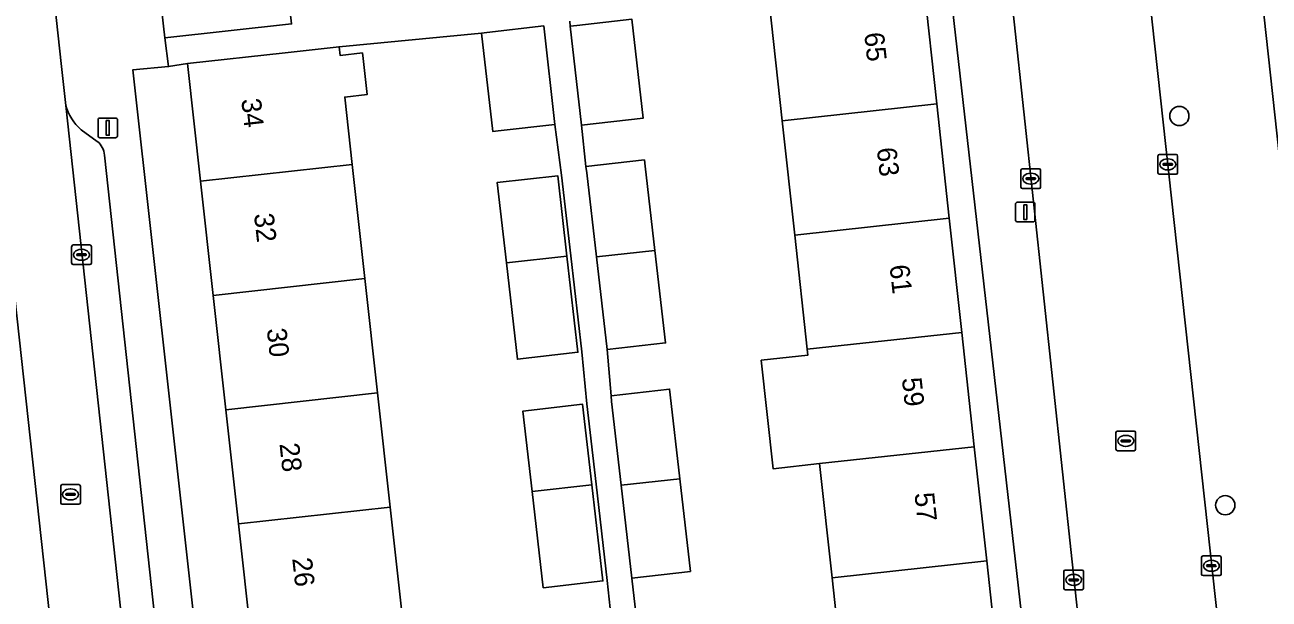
# Model space of a CAD drawing. Extents: x 160023 to 161302, y 384750 to 385707.
# Drawn here: x 161106 to 161169.3, y 385168.7 to 385197.9 of the extents above; entities that cross this region are included whole.
import ezdxf

# ---------------------------------------------------------------- set-up
doc = ezdxf.new("R2010")
doc.units = 0
for name, color, linetype in [('IMGEO_Boom', 7, 'Continuous'), ('IMGEO_Erf', 7, 'Continuous'), ('IMGEO_Groenvoorziening', 7, 'Continuous'), ('IMGEO_Kolk', 7, 'Continuous'), ('IMGEO_Lichtmast', 7, 'Continuous'), ('IMGEO_Pand', 7, 'Continuous'), ('IMGEO_Pand_nummerreeks', 7, 'Continuous'), ('IMGEO_Parkeervlak_open', 7, 'Continuous'), ('IMGEO_Rijbaan_lokaal_open', 7, 'Continuous'), ('IMGEO_Rioolput', 7, 'Continuous'), ('IMGEO_Voetpad_open', 7, 'Continuous')]:
    doc.layers.add(name, color=color, linetype=linetype)

msp = doc.modelspace()

# ---------------------------------------------------------------- linework, layer by layer
at = {"layer": 'IMGEO_Boom'}
for centre in [(161164.737, 385193.272), (161167.071, 385173.488)]:
    msp.add_circle(centre, 0.489, dxfattribs=at)
at = {"layer": 'IMGEO_Erf'}
for points in [[(161156.773, 385167.335), (161153.043, 385200.08), (161151.728, 385200.025), (161151.741, 385199.932), (161152.401, 385193.884), (161153.036, 385188.077), (161153.67, 385182.271), (161154.304, 385176.464), (161154.938, 385170.658), (161155.572, 385164.852), (161156.206, 385159.045), (161156.84, 385153.239), (161157.474, 385147.432), (161158.109, 385141.626), (161158.743, 385135.819), (161159.403, 385129.773), (161160.863, 385129.933)], [(161118.182, 385160.928), (161117.537, 385166.733), (161116.892, 385172.538), (161116.248, 385178.343), (161115.603, 385184.149), (161114.958, 385189.954), (161114.294, 385195.932), (161113.335, 385195.783), (161111.524, 385195.624), (161119.319, 385125.617), (161122.07, 385125.923), (161121.406, 385131.901), (161120.761, 385137.706), (161120.116, 385143.512), (161119.472, 385149.317), (161118.827, 385155.122)], [(161130.513, 385185.805), (161130.044, 385189.884), (161133.123, 385190.238), (161133.593, 385186.148), (161134.155, 385181.26), (161131.076, 385180.906)], [(161131.825, 385174.194), (161131.356, 385178.274), (161134.39, 385178.623), (161134.86, 385174.531), (161135.422, 385169.645), (161132.388, 385169.297)]]:
    msp.add_lwpolyline(points, close=True, dxfattribs=at)
for points in [[(161147.711, 385163.993), (161147.077, 385169.799), (161146.443, 385175.605), (161144.075, 385175.346), (161143.473, 385180.856), (161145.841, 385181.115), (161145.809, 385181.412), (161145.175, 385187.218), (161144.541, 385193.025), (161143.88, 385199.074)], [(161133.736, 385198.094), (161133.766, 385197.833), (161134.096, 385197.871), (161136.901, 385198.192), (161137.476, 385193.164), (161134.341, 385192.805), (161134.563, 385190.699), (161137.538, 385191.041), (161137.575, 385190.718), (161138.066, 385186.441), (161138.606, 385181.74), (161135.632, 385181.399), (161135.835, 385179.053), (161138.81, 385179.395), (161138.843, 385179.105), (161139.334, 385174.828), (161139.874, 385170.127), (161136.9, 385169.786), (161137.172, 385167.42)], [(161135.889, 385167.284), (161135.637, 385169.67), (161135.075, 385174.555), (161134.605, 385178.648), (161134.347, 385181.282), (161133.785, 385186.169), (161133.315, 385190.26), (161132.984, 385192.847), (161130.092, 385192.516), (161129.825, 385192.485), (161129.252, 385197.489), (161122.009, 385196.789), (161122.058, 385196.351), (161123.193, 385196.477), (161123.225, 385196.186), (161123.428, 385194.361), (161122.293, 385194.234), (161122.673, 385190.81), (161123.318, 385185.006), (161123.963, 385179.199), (161124.608, 385173.394), (161125.252, 385167.59)]]:
    msp.add_lwpolyline(points, dxfattribs=at)
at = {"layer": 'IMGEO_Groenvoorziening'}
msp.add_lwpolyline([(161179.96, 385143.587), (161181.164, 385143.719), (161180.341, 385151.25), (161179.13, 385151.118), (161178.872, 385153.484), (161180.082, 385153.616), (161179.96, 385154.734), (161178.77, 385154.604), (161172.22, 385214.554), (161167.411, 385213.995), (161168.925, 385199.402), (161181.958, 385080.115), (161202.85, 385082.416), (161201.592, 385093.859), (161198.136, 385093.479), (161195.193, 385093.157), (161196.183, 385084.097), (161186.574, 385083.047)], close=True, dxfattribs=at)
at = {"layer": 'IMGEO_Kolk'}
for p, q in [((161163.648, 385190.385), (161163.648, 385191.237)), ((161163.723, 385191.311), (161164.575, 385191.311)), ((161164.136, 385191.091), (161164.161, 385191.091)), ((161164.649, 385191.237), (161164.649, 385190.385)), ((161156.682, 385189.66), (161156.682, 385190.512)), ((161156.757, 385190.586), (161157.609, 385190.586)), ((161157.17, 385190.366), (161157.195, 385190.366)), ((161157.683, 385190.512), (161157.683, 385189.66)), ((161164.575, 385190.311), (161163.723, 385190.311)), ((161163.907, 385190.805), (161163.907, 385190.817)), ((161164.345, 385190.768), (161163.947, 385190.768)), ((161163.95, 385190.854), (161164.348, 385190.854)), ((161164.159, 385190.531), (161164.134, 385190.531)), ((161164.391, 385190.817), (161164.391, 385190.805)), ((161156.941, 385190.08), (161156.941, 385190.092)), ((161157.379, 385190.043), (161156.981, 385190.043)), ((161156.984, 385190.129), (161157.382, 385190.129)), ((161157.193, 385189.806), (161157.168, 385189.806)), ((161157.425, 385190.092), (161157.425, 385190.08)), ((161157.609, 385189.586), (161156.757, 385189.586)), ((161108.408, 385185.79), (161108.408, 385186.642)), ((161108.483, 385186.716), (161109.335, 385186.716)), ((161108.896, 385186.496), (161108.921, 385186.496)), ((161109.409, 385186.642), (161109.409, 385185.79)), ((161108.667, 385186.21), (161108.667, 385186.222)), ((161109.105, 385186.173), (161108.707, 385186.173)), ((161108.71, 385186.259), (161109.108, 385186.259)), ((161108.919, 385185.936), (161108.894, 385185.936)), ((161109.151, 385186.222), (161109.151, 385186.21)), ((161109.335, 385185.716), (161108.483, 385185.716)), ((161165.865, 385169.984), (161165.865, 385170.836)), ((161165.94, 385170.91), (161166.792, 385170.91)), ((161166.353, 385170.69), (161166.378, 385170.69)), ((161166.866, 385170.836), (161166.866, 385169.984)), ((161158.863, 385169.268), (161158.863, 385170.12)), ((161158.938, 385170.194), (161159.79, 385170.194)), ((161159.864, 385170.12), (161159.864, 385169.268)), ((161166.124, 385170.404), (161166.124, 385170.416)), ((161166.562, 385170.367), (161166.164, 385170.367)), ((161166.167, 385170.453), (161166.565, 385170.453)), ((161166.376, 385170.13), (161166.351, 385170.13)), ((161166.608, 385170.416), (161166.608, 385170.404)), ((161159.122, 385169.688), (161159.122, 385169.7)), ((161159.56, 385169.651), (161159.162, 385169.651)), ((161159.165, 385169.737), (161159.563, 385169.737)), ((161159.374, 385169.414), (161159.349, 385169.414)), ((161159.351, 385169.974), (161159.376, 385169.974)), ((161159.606, 385169.7), (161159.606, 385169.688)), ((161166.792, 385169.91), (161165.94, 385169.91)), ((161159.79, 385169.194), (161158.938, 385169.194))]:
    msp.add_line(p, q, dxfattribs=at)
for points in [[(161163.648, 385190.385), (161163.648, 385191.237)], [(161163.723, 385191.311), (161164.575, 385191.311)], [(161164.649, 385191.237), (161164.649, 385190.385)], [(161156.682, 385189.66), (161156.682, 385190.512)], [(161156.757, 385190.586), (161157.609, 385190.586)], [(161157.683, 385190.512), (161157.683, 385189.66)], [(161164.575, 385190.311), (161163.723, 385190.311)], [(161157.609, 385189.586), (161156.757, 385189.586)], [(161108.408, 385185.79), (161108.408, 385186.642)], [(161108.483, 385186.716), (161109.335, 385186.716)], [(161109.409, 385186.642), (161109.409, 385185.79)], [(161109.335, 385185.716), (161108.483, 385185.716)], [(161165.865, 385169.984), (161165.865, 385170.836)], [(161165.94, 385170.91), (161166.792, 385170.91)], [(161166.866, 385170.836), (161166.866, 385169.984)], [(161158.863, 385169.268), (161158.863, 385170.12)], [(161158.938, 385170.194), (161159.79, 385170.194)], [(161159.864, 385170.12), (161159.864, 385169.268)], [(161166.792, 385169.91), (161165.94, 385169.91)], [(161159.79, 385169.194), (161158.938, 385169.194)]]:
    msp.add_lwpolyline(points, dxfattribs=at)
for centre, radius, start, end in [((161163.725, 385191.235), 0.0765, 91.55205, 178.44795), ((161163.725, 385191.235), 0.0765, 91.55205, 178.44795), ((161164.352, 385190.816), 0.0386, 1.73085, 96.63898), ((161164.573, 385191.235), 0.0765, 1.55205, 88.44795), ((161164.573, 385191.235), 0.0765, 1.55205, 88.44795), ((161156.759, 385190.51), 0.0765, 91.55205, 178.44795), ((161156.759, 385190.51), 0.0765, 91.55205, 178.44795), ((161157.607, 385190.51), 0.0765, 1.55205, 88.44795), ((161157.607, 385190.51), 0.0765, 1.55205, 88.44795), ((161163.725, 385190.387), 0.0765, 181.55205, 268.44795), ((161163.725, 385190.387), 0.0765, 181.55205, 268.44795), ((161163.947, 385190.814), 0.0403, 85.87752, 175.75265), ((161163.944, 385190.804), 0.0366, 178.93798, 274.71019), ((161164.348, 385190.811), 0.043, 264.86636, 352.45326), ((161164.573, 385190.387), 0.0765, 271.55205, 358.44795), ((161164.573, 385190.387), 0.0765, 271.55205, 358.44795), ((161156.759, 385189.662), 0.0765, 181.55205, 268.44795), ((161156.759, 385189.662), 0.0765, 181.55205, 268.44795), ((161156.981, 385190.089), 0.0403, 85.87752, 175.75265), ((161156.978, 385190.079), 0.0366, 178.93798, 274.71019), ((161157.382, 385190.086), 0.043, 264.86636, 352.45326), ((161157.386, 385190.091), 0.0386, 1.73085, 96.63898), ((161157.607, 385189.662), 0.0765, 271.55205, 358.44795), ((161157.607, 385189.662), 0.0765, 271.55205, 358.44795), ((161108.485, 385186.64), 0.0765, 91.55205, 178.44795), ((161108.485, 385186.64), 0.0765, 91.55205, 178.44795), ((161109.333, 385186.64), 0.0765, 1.55205, 88.44795), ((161109.333, 385186.64), 0.0765, 1.55205, 88.44795), ((161108.707, 385186.219), 0.0403, 85.87752, 175.75265), ((161108.704, 385186.209), 0.0366, 178.93798, 274.71019), ((161109.108, 385186.216), 0.043, 264.86636, 352.45326), ((161109.112, 385186.221), 0.0386, 1.73085, 96.63898), ((161108.485, 385185.792), 0.0765, 181.55205, 268.44795), ((161108.485, 385185.792), 0.0765, 181.55205, 268.44795), ((161109.333, 385185.792), 0.0765, 271.55205, 358.44795), ((161109.333, 385185.792), 0.0765, 271.55205, 358.44795), ((161165.942, 385170.834), 0.0765, 91.55205, 178.44795), ((161165.942, 385170.834), 0.0765, 91.55205, 178.44795), ((161166.79, 385170.834), 0.0765, 1.55205, 88.44795), ((161166.79, 385170.834), 0.0765, 1.55205, 88.44795), ((161158.94, 385170.118), 0.0765, 91.55205, 178.44795), ((161158.94, 385170.118), 0.0765, 91.55205, 178.44795), ((161159.788, 385170.118), 0.0765, 1.55205, 88.44795), ((161159.788, 385170.118), 0.0765, 1.55205, 88.44795), ((161165.942, 385169.986), 0.0765, 181.55205, 268.44795), ((161165.942, 385169.986), 0.0765, 181.55205, 268.44795), ((161166.164, 385170.413), 0.0403, 85.87752, 175.75265), ((161166.161, 385170.403), 0.0366, 178.93798, 274.71019), ((161166.565, 385170.41), 0.043, 264.86636, 352.45326), ((161166.569, 385170.415), 0.0386, 1.73085, 96.63898), ((161166.79, 385169.986), 0.0765, 271.55205, 358.44795), ((161166.79, 385169.986), 0.0765, 271.55205, 358.44795), ((161159.162, 385169.697), 0.0403, 85.87752, 175.75265), ((161159.159, 385169.687), 0.0366, 178.93798, 274.71019), ((161159.563, 385169.694), 0.043, 264.86636, 352.45326), ((161159.567, 385169.699), 0.0386, 1.73085, 96.63898), ((161158.94, 385169.27), 0.0765, 181.55205, 268.44795), ((161158.94, 385169.27), 0.0765, 181.55205, 268.44795), ((161159.788, 385169.27), 0.0765, 271.55205, 358.44795), ((161159.788, 385169.27), 0.0765, 271.55205, 358.44795)]:
    msp.add_arc(centre, radius, start, end, dxfattribs=at)
for centre, major_axis, ratio, start_param, end_param in [((161164.135, 385190.811), (-0.387, 0.002), 0.722429, 4.712389, 7.853982), ((161164.16, 385190.811), (-0.39, 0.002), 0.717154, 1.570796, 4.712389), ((161157.169, 385190.086), (-0.387, 0.002), 0.722429, 4.712389, 7.853982), ((161157.194, 385190.086), (-0.39, 0.002), 0.717154, 1.570796, 4.712389), ((161108.895, 385186.216), (-0.387, 0.002), 0.722429, 4.712389, 7.853982), ((161108.92, 385186.216), (-0.39, 0.002), 0.717154, 1.570796, 4.712389), ((161166.352, 385170.41), (-0.387, 0.002), 0.722429, 4.712389, 7.853982), ((161166.377, 385170.41), (-0.39, 0.002), 0.717154, 1.570796, 4.712389), ((161159.35, 385169.694), (-0.387, 0.002), 0.722429, 4.712389, 7.853982), ((161159.375, 385169.694), (-0.39, 0.002), 0.717154, 1.570796, 4.712389)]:
    msp.add_ellipse(centre, major_axis=major_axis, ratio=ratio, start_param=start_param, end_param=end_param, dxfattribs=at)
at = {"layer": 'IMGEO_Lichtmast'}
for p, q in [((161109.749, 385192.265), (161109.749, 385193.065)), ((161109.749, 385193.065), (161109.749, 385192.265)), ((161109.849, 385193.165), (161110.639, 385193.165)), ((161110.639, 385193.165), (161109.849, 385193.165)), ((161110.739, 385193.065), (161110.739, 385192.265)), ((161110.739, 385192.265), (161110.739, 385193.065)), ((161110.639, 385192.165), (161109.849, 385192.165)), ((161109.849, 385192.165), (161110.639, 385192.165)), ((161156.402, 385187.989), (161156.402, 385188.789)), ((161156.402, 385188.789), (161156.402, 385187.989)), ((161156.502, 385188.889), (161157.292, 385188.889)), ((161157.292, 385188.889), (161156.502, 385188.889)), ((161157.392, 385188.789), (161157.392, 385187.989)), ((161157.392, 385187.989), (161157.392, 385188.789)), ((161157.292, 385187.889), (161156.502, 385187.889)), ((161156.502, 385187.889), (161157.292, 385187.889))]:
    msp.add_line(p, q, dxfattribs=at)
for points in [[(161110.169, 385193.04), (161110.319, 385193.04), (161110.319, 385192.29), (161110.169, 385192.29), (161110.169, 385193.04)], [(161156.822, 385188.764), (161156.972, 385188.764), (161156.972, 385188.014), (161156.822, 385188.014), (161156.822, 385188.764)]]:
    msp.add_lwpolyline(points, dxfattribs=at)
for centre, start, end in [((161109.849, 385193.065), 90, 180), ((161109.849, 385193.065), 90, 180), ((161110.639, 385193.065), 0, 90), ((161110.639, 385193.065), 360, 90), ((161109.849, 385192.265), 180, 270), ((161109.849, 385192.265), 180, 270), ((161110.639, 385192.265), 270, 0), ((161110.639, 385192.265), 270, 0), ((161156.502, 385188.789), 90, 180), ((161156.502, 385188.789), 90, 180), ((161157.292, 385188.789), 0, 90), ((161157.292, 385188.789), 360, 90), ((161156.502, 385187.989), 180, 270), ((161156.502, 385187.989), 180, 270), ((161157.292, 385187.989), 270, 0), ((161157.292, 385187.989), 270, 0)]:
    msp.add_arc(centre, 0.1, start, end, dxfattribs=at)
at = {"layer": 'IMGEO_Pand'}
for points in [[(161112.823, 385200.085), (161113.14, 385197.236), (161119.588, 385197.952), (161119.272, 385200.802)], [(161152.401, 385193.884), (161151.741, 385199.932), (161146.771, 385199.39), (161143.88, 385199.074), (161144.541, 385193.025)], [(161132.411, 385197.851), (161129.519, 385197.52), (161129.252, 385197.489), (161129.825, 385192.485), (161130.092, 385192.516), (161132.984, 385192.847)], [(161134.096, 385197.871), (161133.766, 385197.833), (161134.341, 385192.805), (161137.476, 385193.164), (161136.901, 385198.192)], [(161122.009, 385196.789), (161119.264, 385196.484), (161114.294, 385195.932), (161114.958, 385189.954), (161122.673, 385190.81), (161122.293, 385194.234), (161123.428, 385194.361), (161123.225, 385196.186), (161123.193, 385196.477), (161122.058, 385196.351)], [(161144.541, 385193.025), (161145.175, 385187.218), (161153.036, 385188.077), (161152.401, 385193.884)], [(161137.575, 385190.718), (161137.538, 385191.041), (161134.563, 385190.699), (161134.6, 385190.376), (161135.09, 385186.116), (161138.066, 385186.441)], [(161123.318, 385185.006), (161122.673, 385190.81), (161114.958, 385189.954), (161115.603, 385184.149)], [(161130.513, 385185.805), (161133.593, 385186.148), (161133.123, 385190.238), (161130.044, 385189.884)], [(161153.67, 385182.271), (161153.036, 385188.077), (161145.175, 385187.218), (161145.809, 385181.412)], [(161138.066, 385186.441), (161135.09, 385186.116), (161135.632, 385181.399), (161138.606, 385181.74)], [(161133.593, 385186.148), (161130.513, 385185.805), (161131.076, 385180.906), (161134.155, 385181.26)], [(161115.603, 385184.149), (161116.248, 385178.343), (161123.963, 385179.199), (161123.318, 385185.006)], [(161153.67, 385182.271), (161145.809, 385181.412), (161145.841, 385181.115), (161143.473, 385180.856), (161144.075, 385175.346), (161146.443, 385175.605), (161154.304, 385176.464)], [(161116.248, 385178.343), (161116.892, 385172.538), (161124.608, 385173.394), (161123.963, 385179.199)], [(161138.843, 385179.105), (161138.81, 385179.395), (161135.835, 385179.053), (161135.868, 385178.763), (161136.358, 385174.503), (161139.334, 385174.828)], [(161131.825, 385174.194), (161134.86, 385174.531), (161134.39, 385178.623), (161131.356, 385178.274)], [(161146.443, 385175.605), (161147.077, 385169.799), (161154.938, 385170.658), (161154.304, 385176.464)], [(161134.86, 385174.531), (161131.825, 385174.194), (161132.388, 385169.297), (161135.422, 385169.645)], [(161136.9, 385169.786), (161139.874, 385170.127), (161139.334, 385174.828), (161136.358, 385174.503)], [(161125.252, 385167.59), (161124.608, 385173.394), (161116.892, 385172.538), (161117.537, 385166.733)], [(161155.572, 385164.852), (161154.938, 385170.658), (161147.077, 385169.799), (161147.711, 385163.993)]]:
    msp.add_lwpolyline(points, close=True, dxfattribs=at)
at = {"layer": 'IMGEO_Parkeervlak_open'}
for points in [[(161116.209, 385086.218), (161104.257, 385195.371)], [(161108.106, 385193.811), (161118.94, 385094.258), (161119.734, 385085.893)], [(161109.703, 385191.983), (161108.886, 385192.569)], [(161121.074, 385088.841), (161120.638, 385094.189), (161110.079, 385191.288)]]:
    msp.add_lwpolyline(points, dxfattribs=at)
for centre, radius, start, end in [((161110.665, 385194.552), 2.664, 196.15, 228.10923), ((161109.136, 385191.227), 0.945, 3.68993, 53.13748)]:
    msp.add_arc(centre, radius, start, end, dxfattribs=at)
at = {"layer": 'IMGEO_Rijbaan_lokaal_open'}
for points in [[(161108.106, 385193.811), (161107.875, 385195.931), (161107.464, 385199.708), (161107.401, 385200.298), (161107.332, 385200.945), (161105.597, 385217.3), (161105.48, 385218.399), (161104.157, 385228.558), (161104.085, 385229.11), (161104.014, 385229.755), (161100.53, 385229.917), (161100.652, 385228.786), (161101.928, 385216.938), (161103.784, 385199.703), (161103.819, 385199.374), (161104.236, 385195.638), (161104.257, 385195.371), (161116.209, 385086.218), (161116.399, 385084.479), (161119.838, 385084.801), (161119.734, 385085.893), (161118.94, 385094.258)], [(161160.272, 385161.455), (161167.291, 385162.209), (161163.36, 385198.06), (161161.434, 385216.668), (161154.408, 385215.908), (161156.339, 385198.06)]]:
    msp.add_lwpolyline(points, close=True, dxfattribs=at)
at = {"layer": 'IMGEO_Rioolput'}
for p, q in [((161161.512, 385176.334), (161161.512, 385177.186)), ((161161.587, 385177.26), (161162.439, 385177.26)), ((161162, 385177.04), (161162.025, 385177.04)), ((161162.513, 385177.186), (161162.513, 385176.334)), ((161161.771, 385176.754), (161161.771, 385176.766)), ((161162.209, 385176.717), (161161.811, 385176.717)), ((161161.814, 385176.803), (161162.212, 385176.803)), ((161162.023, 385176.48), (161161.998, 385176.48)), ((161162.255, 385176.766), (161162.255, 385176.754)), ((161162.439, 385176.26), (161161.587, 385176.26)), ((161107.85, 385173.612), (161107.85, 385174.464)), ((161107.925, 385174.538), (161108.777, 385174.538)), ((161108.851, 385174.464), (161108.851, 385173.612)), ((161108.109, 385174.032), (161108.109, 385174.044)), ((161108.547, 385173.995), (161108.149, 385173.995)), ((161108.152, 385174.081), (161108.55, 385174.081)), ((161108.338, 385174.318), (161108.363, 385174.318)), ((161108.593, 385174.044), (161108.593, 385174.032)), ((161108.777, 385173.538), (161107.925, 385173.538)), ((161108.361, 385173.758), (161108.336, 385173.758))]:
    msp.add_line(p, q, dxfattribs=at)
for points in [[(161161.512, 385176.334), (161161.512, 385177.186)], [(161161.587, 385177.26), (161162.439, 385177.26)], [(161162.513, 385177.186), (161162.513, 385176.334)], [(161162.439, 385176.26), (161161.587, 385176.26)], [(161107.85, 385173.612), (161107.85, 385174.464)], [(161107.925, 385174.538), (161108.777, 385174.538)], [(161108.851, 385174.464), (161108.851, 385173.612)], [(161108.777, 385173.538), (161107.925, 385173.538)]]:
    msp.add_lwpolyline(points, dxfattribs=at)
for centre, radius, start, end in [((161161.589, 385177.184), 0.0765, 91.55205, 178.44795), ((161161.589, 385177.184), 0.0765, 91.55205, 178.44795), ((161162.437, 385177.184), 0.0765, 1.55205, 88.44795), ((161162.437, 385177.184), 0.0765, 1.55205, 88.44795), ((161161.589, 385176.336), 0.0765, 181.55205, 268.44795), ((161161.589, 385176.336), 0.0765, 181.55205, 268.44795), ((161161.811, 385176.763), 0.0403, 85.87752, 175.75265), ((161161.808, 385176.753), 0.0366, 178.93798, 274.71019), ((161162.212, 385176.76), 0.043, 264.86636, 352.45326), ((161162.216, 385176.765), 0.0386, 1.73085, 96.63898), ((161162.437, 385176.336), 0.0765, 271.55205, 358.44795), ((161162.437, 385176.336), 0.0765, 271.55205, 358.44795), ((161107.927, 385174.462), 0.0765, 91.55205, 178.44795), ((161107.927, 385174.462), 0.0765, 91.55205, 178.44795), ((161108.775, 385174.462), 0.0765, 1.55205, 88.44795), ((161108.775, 385174.462), 0.0765, 1.55205, 88.44795), ((161108.149, 385174.041), 0.0403, 85.87752, 175.75265), ((161108.146, 385174.031), 0.0366, 178.93798, 274.71019), ((161108.55, 385174.038), 0.043, 264.86636, 352.45326), ((161108.554, 385174.043), 0.0386, 1.73085, 96.63898), ((161107.927, 385173.614), 0.0765, 181.55205, 268.44795), ((161107.927, 385173.614), 0.0765, 181.55205, 268.44795), ((161108.775, 385173.614), 0.0765, 271.55205, 358.44795), ((161108.775, 385173.614), 0.0765, 271.55205, 358.44795)]:
    msp.add_arc(centre, radius, start, end, dxfattribs=at)
for centre, major_axis, ratio, start_param, end_param in [((161161.999, 385176.76), (-0.387, 0.002), 0.722429, 4.712389, 7.853982), ((161162.024, 385176.76), (-0.39, 0.002), 0.717154, 1.570796, 4.712389), ((161108.337, 385174.038), (-0.387, 0.002), 0.722429, 4.712389, 7.853982), ((161108.362, 385174.038), (-0.39, 0.002), 0.717154, 1.570796, 4.712389)]:
    msp.add_ellipse(centre, major_axis=major_axis, ratio=ratio, start_param=start_param, end_param=end_param, dxfattribs=at)
at = {"layer": 'IMGEO_Voetpad_open'}
for points in [[(161167.922, 385230.057), (161167.881, 385230.054), (161160.218, 385228.728), (161160.25, 385228.109), (161161.15, 385219.413), (161161.434, 385216.668), (161163.36, 385198.06), (161167.291, 385162.209), (161167.587, 385159.505), (161173.502, 385105.563), (161173.796, 385102.879), (161174.284, 385097.067), (161174.589, 385094.096), (161176.759, 385074.036), (161176.161, 385073.964), (161176.294, 385072.607), (161178.245, 385055.13), (161180.44, 385034.765), (161181.114, 385029.095), (161181.475, 385025.672), (161183.046, 385011.321), (161185.328, 384989.832), (161187.439, 384970.427)], [(161111.524, 385195.624), (161113.335, 385195.783), (161113.14, 385197.236), (161112.823, 385200.085), (161111.687, 385209.668), (161110.784, 385217.811), (161110.431, 385221.315), (161110.431, 385221.336), (161109.912, 385226.088)], [(161148.723, 385225.364), (161149.241, 385222.075), (161150.144, 385213.932), (161151.176, 385205.213), (161151.568, 385201.147), (161151.728, 385200.025), (161153.043, 385200.08), (161156.773, 385167.335), (161160.863, 385129.933), (161161.059, 385128.142), (161164.889, 385093.119), (161166.769, 385086.997)], [(161167.85, 385091.578), (161167.704, 385093.45), (161167.416, 385096.202), (161166.79, 385102.087), (161166.487, 385104.77), (161163.96, 385127.132), (161160.563, 385158.75), (161160.272, 385161.455), (161156.339, 385198.06), (161154.408, 385215.908)], [(161107.332, 385200.945), (161107.401, 385200.298), (161107.464, 385199.708), (161107.875, 385195.931), (161108.106, 385193.811)], [(161193.848, 384969.502), (161193.802, 384971.036), (161190.658, 385000), (161182.17, 385078.196), (161181.958, 385080.115), (161168.925, 385199.402)], [(161119.588, 385197.952), (161113.14, 385197.236), (161113.335, 385195.783), (161114.294, 385195.932), (161119.264, 385196.484), (161122.009, 385196.789), (161129.252, 385197.489), (161129.519, 385197.52), (161132.411, 385197.851), (161132.984, 385192.847), (161133.315, 385190.26), (161133.785, 385186.169), (161134.347, 385181.282), (161134.605, 385178.648), (161135.075, 385174.555), (161135.637, 385169.67), (161135.889, 385167.284)], [(161137.172, 385167.42), (161136.9, 385169.786), (161136.358, 385174.503), (161135.868, 385178.763), (161135.835, 385179.053), (161135.632, 385181.399), (161135.09, 385186.116), (161134.6, 385190.376), (161134.563, 385190.699), (161134.341, 385192.805), (161133.766, 385197.833), (161133.736, 385198.094)], [(161123.483, 385088.222), (161119.529, 385123.732), (161119.319, 385125.617), (161111.524, 385195.624)], [(161108.886, 385192.569), (161109.703, 385191.983)], [(161110.079, 385191.288), (161120.638, 385094.189), (161121.074, 385088.841)]]:
    msp.add_lwpolyline(points, dxfattribs=at)
for centre, radius, start, end in [((161110.665, 385194.552), 2.664, 196.15, 228.10923), ((161109.136, 385191.227), 0.945, 3.68993, 53.13748)]:
    msp.add_arc(centre, radius, start, end, dxfattribs=at)

# ---------------------------------------------------------------- texts
at = {"layer": 'IMGEO_Pand_nummerreeks'}
for s, rotation, p in [('65', 276.23252, (161148.71, 385197.475)), ('34', 276.3367, (161117.031, 385194.115)), ('63', 276.23252, (161149.349, 385191.628)), ('32', 276.33795, (161117.678, 385188.284)), ('61', 276.23252, (161149.999, 385185.669)), ('30', 276.33795, (161118.327, 385182.444)), ('59', 276.23357, (161150.625, 385179.935)), ('28', 276.33795, (161118.975, 385176.61)), ('57', 276.23252, (161151.264, 385174.089)), ('26', 276.33795, (161119.623, 385170.779))]:
    msp.add_text(s, height=1, rotation=rotation, dxfattribs=at).set_placement(p)

doc.saveas('drawing.dxf')
